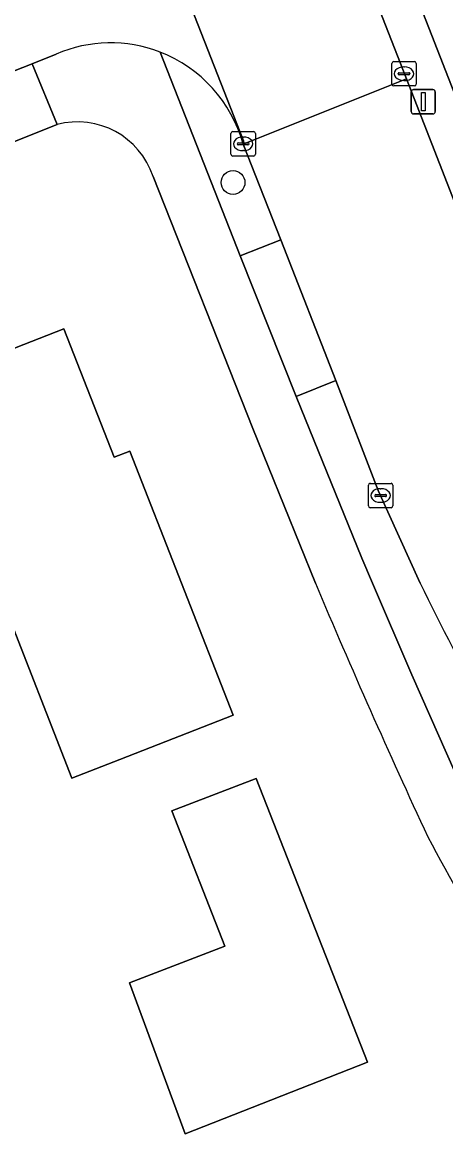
# Model space of a CAD drawing. Extents: x 157320 to 158835, y 386650 to 388491.
# Drawn here: x 158210.44 to 158227.83, y 386977.41 to 387023.02 of the extents above; entities that cross this region are included whole.
import ezdxf

# ---------------------------------------------------------------- set-up
doc = ezdxf.new("R2010")
doc.units = 0
for name, color, linetype in [('IMGEO_Berm_groen', 7, 'Continuous'), ('IMGEO_Boom', 7, 'Continuous'), ('IMGEO_Erf', 7, 'Continuous'), ('IMGEO_Groenvoorziening', 7, 'Continuous'), ('IMGEO_Kolk', 7, 'Continuous'), ('IMGEO_Lichtmast', 7, 'Continuous'), ('IMGEO_Pand', 7, 'Continuous'), ('IMGEO_Rijbaan_lokaal_gesloten', 7, 'Continuous'), ('IMGEO_Voetpad_open', 7, 'Continuous')]:
    doc.layers.add(name, color=color, linetype=linetype)

msp = doc.modelspace()

# ---------------------------------------------------------------- linework, layer by layer
at = {"layer": 'IMGEO_Berm_groen'}
msp.add_lwpolyline([(158226.784, 387000), (158225.057, 387003.797), (158223.312, 387008.32), (158221.683, 387007.658), (158224.381, 387001.024), (158224.819, 387000), (158226.431, 386996.235), (158228.598, 386991.361), (158229.267, 386990.074), (158230.165, 386988.453)], dxfattribs=at)
msp.add_arc((158314.514, 387042.172), 97.34, 205.67358, 212.62517, dxfattribs=at)
at = {"layer": 'IMGEO_Boom'}
msp.add_circle((158219.093, 387016.442), 0.489, dxfattribs=at)
at = {"layer": 'IMGEO_Erf'}
for points in [[(158211.868, 387018.819), (158201.285, 387014.616), (158200.215, 387014.191), (158184.426, 387007.92), (158178.863, 387005.743)], [(158222.479, 387000), (158219.901, 387006.343), (158215.812, 387016.685)]]:
    msp.add_lwpolyline(points, dxfattribs=at)
for points in [[(158212.479, 386991.995), (158209.668, 386999.193), (158205.096, 386997.407), (158205.216, 386997.1), (158200.001, 386995.063), (158199.676, 386995.898), (158198.081, 387000), (158197.864, 387000.558), (158198.517, 387000.816), (158197.044, 387004.537), (158200.754, 387005.991), (158200.649, 387006.272), (158206.336, 387008.49), (158206.445, 387008.21), (158212.151, 387010.437), (158214.217, 387005.164), (158214.858, 387005.415), (158216.98, 387000), (158219.103, 386994.583), (158214.446, 386992.764)], [(158216.575, 386990.663), (158220.038, 386991.979), (158224.611, 386980.347), (158217.128, 386977.405), (158214.84, 386983.598), (158218.763, 386985.097)]]:
    msp.add_lwpolyline(points, close=True, dxfattribs=at)
for centre, radius, start, end in [((158212.708, 387015.661), 3.268, 18.2642, 104.9024), ((158495.051, 387114.572), 295.672, 202.79879, 205.00563), ((158285.304, 387020.104), 65.725, 207.66438, 217.88312)]:
    msp.add_arc(centre, radius, start, end, dxfattribs=at)
at = {"layer": 'IMGEO_Groenvoorziening'}
for points in [[(158222.528, 387034.561), (158221.295, 387033.291), (158226.211, 387020.702), (158231.325, 387007.604), (158231.929, 387006.155), (158233.401, 387006.768), (158232.88, 387008.083)], [(158201.285, 387014.616), (158211.868, 387018.819), (158210.846, 387021.313), (158200.275, 387017.171)]]:
    msp.add_lwpolyline(points, close=True, dxfattribs=at)
msp.add_lwpolyline([(158216.096, 387021.795), (158219.392, 387013.436), (158221.051, 387014.087), (158219.507, 387018.022)], dxfattribs=at)
msp.add_arc((158214.068, 387016.533), 5.639, 15.3075, 68.9231, dxfattribs=at)
at = {"layer": 'IMGEO_Kolk'}
for p, q in [((158225.616, 387020.479), (158225.616, 387021.331)), ((158225.691, 387021.405), (158226.543, 387021.405)), ((158226.104, 387021.185), (158226.129, 387021.185)), ((158226.617, 387021.331), (158226.617, 387020.479)), ((158225.875, 387020.899), (158225.875, 387020.911)), ((158226.313, 387020.862), (158225.915, 387020.862)), ((158225.918, 387020.948), (158226.316, 387020.948)), ((158226.359, 387020.911), (158226.359, 387020.899)), ((158226.543, 387020.405), (158225.691, 387020.405)), ((158226.127, 387020.625), (158226.102, 387020.625)), ((158219.01, 387017.603), (158219.01, 387018.455)), ((158219.085, 387018.529), (158219.937, 387018.529)), ((158220.011, 387018.455), (158220.011, 387017.603)), ((158219.269, 387018.023), (158219.269, 387018.035)), ((158219.707, 387017.986), (158219.309, 387017.986)), ((158219.312, 387018.072), (158219.71, 387018.072)), ((158219.498, 387018.309), (158219.523, 387018.309)), ((158219.753, 387018.035), (158219.753, 387018.023)), ((158219.937, 387017.529), (158219.085, 387017.529)), ((158219.521, 387017.749), (158219.496, 387017.749)), ((158224.653, 387003.171), (158224.653, 387004.023)), ((158224.728, 387004.097), (158225.58, 387004.097)), ((158225.141, 387003.877), (158225.166, 387003.877)), ((158225.654, 387004.023), (158225.654, 387003.171)), ((158224.912, 387003.591), (158224.912, 387003.603)), ((158225.35, 387003.554), (158224.952, 387003.554)), ((158224.955, 387003.64), (158225.353, 387003.64)), ((158225.396, 387003.603), (158225.396, 387003.591)), ((158225.58, 387003.097), (158224.728, 387003.097)), ((158225.164, 387003.317), (158225.139, 387003.317))]:
    msp.add_line(p, q, dxfattribs=at)
for points in [[(158225.616, 387020.479), (158225.616, 387021.331)], [(158225.691, 387021.405), (158226.543, 387021.405)], [(158226.617, 387021.331), (158226.617, 387020.479)], [(158226.543, 387020.405), (158225.691, 387020.405)], [(158219.01, 387017.603), (158219.01, 387018.455)], [(158219.085, 387018.529), (158219.937, 387018.529)], [(158220.011, 387018.455), (158220.011, 387017.603)], [(158219.937, 387017.529), (158219.085, 387017.529)], [(158224.653, 387003.171), (158224.653, 387004.023)], [(158224.728, 387004.097), (158225.58, 387004.097)], [(158225.654, 387004.023), (158225.654, 387003.171)], [(158225.58, 387003.097), (158224.728, 387003.097)]]:
    msp.add_lwpolyline(points, dxfattribs=at)
for centre, radius, start, end in [((158225.693, 387021.329), 0.0765, 91.552, 178.448), ((158225.693, 387021.329), 0.0765, 91.552, 178.448), ((158226.541, 387021.329), 0.0765, 1.552, 88.448), ((158226.541, 387021.329), 0.0765, 1.552, 88.448), ((158225.915, 387020.908), 0.0403, 85.8775, 175.7526), ((158225.912, 387020.898), 0.0366, 178.938, 274.7102), ((158226.316, 387020.905), 0.043, 264.8664, 352.4533), ((158226.32, 387020.91), 0.0386, 1.7309, 96.639), ((158225.693, 387020.481), 0.0765, 181.552, 268.448), ((158225.693, 387020.481), 0.0765, 181.552, 268.448), ((158226.541, 387020.481), 0.0765, 271.552, 358.448), ((158226.541, 387020.481), 0.0765, 271.552, 358.448), ((158219.087, 387018.453), 0.0765, 91.552, 178.448), ((158219.087, 387018.453), 0.0765, 91.552, 178.448), ((158219.935, 387018.453), 0.0765, 1.552, 88.448), ((158219.935, 387018.453), 0.0765, 1.552, 88.448), ((158219.309, 387018.032), 0.0403, 85.8775, 175.7526), ((158219.306, 387018.022), 0.0366, 178.938, 274.7102), ((158219.71, 387018.029), 0.043, 264.8664, 352.4533), ((158219.714, 387018.034), 0.0386, 1.7309, 96.639), ((158219.087, 387017.605), 0.0765, 181.552, 268.448), ((158219.087, 387017.605), 0.0765, 181.552, 268.448), ((158219.935, 387017.605), 0.0765, 271.552, 358.448), ((158219.935, 387017.605), 0.0765, 271.552, 358.448), ((158224.73, 387004.021), 0.0765, 91.552, 178.448), ((158224.73, 387004.021), 0.0765, 91.552, 178.448), ((158225.578, 387004.021), 0.0765, 1.552, 88.448), ((158225.578, 387004.021), 0.0765, 1.552, 88.448), ((158224.952, 387003.6), 0.0403, 85.8775, 175.7526), ((158224.949, 387003.59), 0.0366, 178.938, 274.7102), ((158225.353, 387003.597), 0.043, 264.8664, 352.4533), ((158225.357, 387003.602), 0.0386, 1.7309, 96.639), ((158224.73, 387003.173), 0.0765, 181.552, 268.448), ((158224.73, 387003.173), 0.0765, 181.552, 268.448), ((158225.578, 387003.173), 0.0765, 271.552, 358.448), ((158225.578, 387003.173), 0.0765, 271.552, 358.448)]:
    msp.add_arc(centre, radius, start, end, dxfattribs=at)
for centre, major_axis, ratio, start_param, end_param in [((158226.103, 387020.905), (-0.387, 0.002), 0.722429, 4.712389, 7.853982), ((158226.128, 387020.905), (-0.39, 0.002), 0.717154, 1.570796, 4.712389), ((158219.497, 387018.029), (-0.387, 0.002), 0.722429, 4.712389, 7.853982), ((158219.522, 387018.029), (-0.39, 0.002), 0.717154, 1.570796, 4.712389), ((158225.14, 387003.597), (-0.387, 0.002), 0.722429, 4.712389, 7.853982), ((158225.165, 387003.597), (-0.39, 0.002), 0.717154, 1.570796, 4.712389)]:
    msp.add_ellipse(centre, major_axis=major_axis, ratio=ratio, start_param=start_param, end_param=end_param, dxfattribs=at)
at = {"layer": 'IMGEO_Lichtmast'}
for p, q in [((158226.409, 387019.358), (158226.409, 387020.158)), ((158226.409, 387020.158), (158226.409, 387019.358)), ((158226.509, 387020.258), (158227.299, 387020.258)), ((158227.299, 387020.258), (158226.509, 387020.258)), ((158227.399, 387020.158), (158227.399, 387019.358)), ((158227.399, 387019.358), (158227.399, 387020.158)), ((158227.299, 387019.258), (158226.509, 387019.258)), ((158226.509, 387019.258), (158227.299, 387019.258))]:
    msp.add_line(p, q, dxfattribs=at)
msp.add_lwpolyline([(158226.829, 387020.133), (158226.979, 387020.133), (158226.979, 387019.383), (158226.829, 387019.383), (158226.829, 387020.133)], dxfattribs=at)
for centre, start, end in [((158226.509, 387020.158), 90, 180), ((158226.509, 387020.158), 90, 180), ((158227.299, 387020.158), 0, 90), ((158227.299, 387020.158), 360, 90), ((158226.509, 387019.358), 180, 270), ((158226.509, 387019.358), 180, 270), ((158227.299, 387019.358), 270, 0), ((158227.299, 387019.358), 270, 0)]:
    msp.add_arc(centre, 0.1, start, end, dxfattribs=at)
at = {"layer": 'IMGEO_Pand'}
for points in [[(158214.446, 386992.764), (158219.103, 386994.583), (158216.98, 387000), (158214.858, 387005.415), (158214.217, 387005.164), (158212.151, 387010.437), (158206.445, 387008.21), (158206.336, 387008.49), (158200.649, 387006.272), (158200.754, 387005.991), (158197.044, 387004.537), (158198.517, 387000.816), (158197.864, 387000.558), (158198.081, 387000), (158199.676, 386995.898), (158200.001, 386995.063), (158205.216, 386997.1), (158205.096, 386997.407), (158209.668, 386999.193), (158212.479, 386991.995)], [(158216.575, 386990.663), (158218.763, 386985.097), (158214.84, 386983.598), (158217.128, 386977.405), (158224.611, 386980.347), (158220.038, 386991.979)]]:
    msp.add_lwpolyline(points, close=True, dxfattribs=at)
at = {"layer": 'IMGEO_Rijbaan_lokaal_gesloten'}
for points in [[(158186.779, 387101.964), (158186.845, 387101.76), (158188.788, 387096.838), (158193.794, 387084.016), (158195.292, 387080.209), (158200.191, 387067.589), (158201.673, 387063.843), (158207.412, 387049.027), (158209.565, 387043.566), (158213.249, 387034.182), (158219.519, 387018.157), (158219.507, 387018.022), (158226.211, 387020.702), (158221.295, 387033.291), (158218.932, 387039.336), (158213.536, 387053.162), (158211.307, 387058.859)], [(158219.507, 387018.022), (158219.519, 387018.157), (158213.249, 387034.182)], [(158195.353, 387015.242), (158199.19, 387016.746), (158200.275, 387017.171), (158210.846, 387021.313), (158211.832, 387021.713)], [(158231.929, 387006.155), (158231.325, 387007.604), (158226.211, 387020.702), (158219.507, 387018.022), (158221.051, 387014.087), (158223.312, 387008.32), (158225.057, 387003.797), (158226.784, 387000)]]:
    msp.add_lwpolyline(points, dxfattribs=at)
for centre, radius, start, end in [((158214.065, 387016.526), 5.647, 68.9163, 113.2871), ((158214.068, 387016.533), 5.639, 15.3075, 68.9231), ((158314.514, 387042.172), 97.34, 205.67358, 212.62517)]:
    msp.add_arc(centre, radius, start, end, dxfattribs=at)
at = {"layer": 'IMGEO_Voetpad_open'}
for points in [[(158188.513, 387122.106), (158196.498, 387101.337), (158198.408, 387096.474), (158204.177, 387081.627), (158205.614, 387077.958), (158212.819, 387059.448), (158215.039, 387053.749), (158220.735, 387039.162), (158222.528, 387034.561), (158232.88, 387008.083), (158233.401, 387006.768)], [(158211.832, 387021.713), (158210.846, 387021.313), (158211.868, 387018.819)], [(158230.165, 386988.453), (158229.267, 386990.074), (158228.598, 386991.361), (158226.431, 386996.235), (158224.819, 387000), (158224.381, 387001.024), (158221.683, 387007.658), (158219.392, 387013.436), (158216.096, 387021.795)], [(158215.812, 387016.685), (158219.901, 387006.343), (158222.479, 387000)]]:
    msp.add_lwpolyline(points, dxfattribs=at)
msp.add_lwpolyline([(158221.051, 387014.087), (158219.392, 387013.436), (158221.683, 387007.658), (158223.312, 387008.32)], close=True, dxfattribs=at)
for centre, radius, start, end in [((158214.065, 387016.526), 5.647, 68.9163, 113.2871), ((158212.708, 387015.661), 3.268, 18.2642, 104.9024), ((158495.051, 387114.572), 295.672, 202.79879, 205.00563), ((158285.304, 387020.104), 65.725, 207.66438, 217.88312)]:
    msp.add_arc(centre, radius, start, end, dxfattribs=at)

doc.saveas('drawing.dxf')
